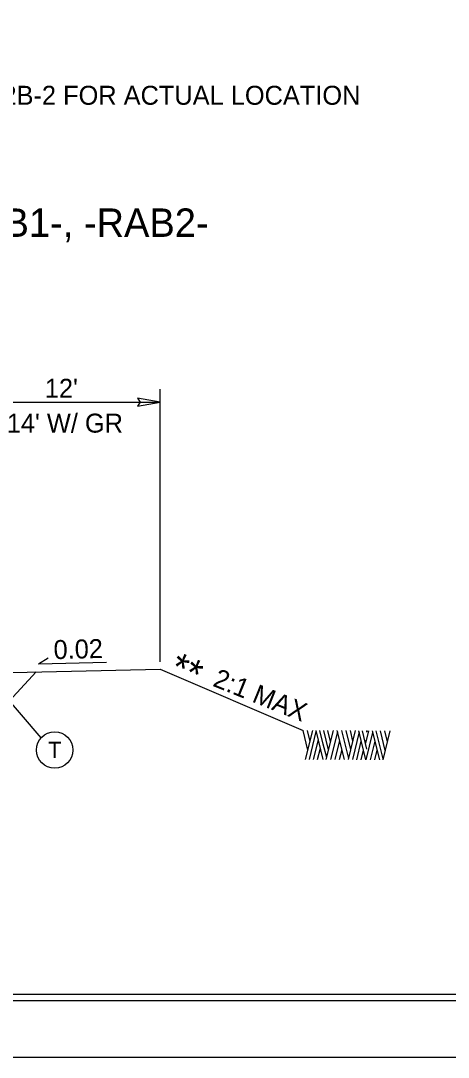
# Model space of a CAD drawing. Extents: x 573748 to 574632, y -54663 to -53209.
# Drawn here: x 574163.9 to 574197.7, y -54603.6 to -54521.7 of the extents above; entities that cross this region are included whole.
import ezdxf

# ---------------------------------------------------------------- set-up
doc = ezdxf.new("R2010")
doc.units = 0
for name, color, linetype in [('Prop Dimension', 7, 'Continuous'), ('Prop Dimension Text', 7, 'Continuous'), ('Prop Terminator CELL', 7, 'Continuous'), ('Sheet Cutting Line CELL', 7, 'Continuous'), ('Sheet Plot Border Inside CELL', 7, 'Continuous'), ('Sheet Plot Border Outside CELL', 7, 'Continuous'), ('Sheet Typical CELL', 7, 'Continuous'), ('Typical Arrow Superelevation CELL', 7, 'Continuous'), ('Typical Hinge Slope Arterial CELL', 7, 'Continuous'), ('Typical ID Circle CELL', 7, 'Continuous'), ('Typical Pavement Slope CELL', 7, 'Continuous'), ('Typical Slope Point Local CELL', 7, 'Continuous'), ('Typical Text General CELL', 7, 'Continuous'), ('Typical Text ID Circle CELL', 7, 'Continuous')]:
    doc.layers.add(name, color=color, linetype=linetype)

msp = doc.modelspace()

# ---------------------------------------------------------------- linework, layer by layer
at = {"layer": 'Prop Dimension'}
for p, q in [((574174.967, -54572.379), (574174.967, -54550.814)), ((574159.086, -54551.839), (574174.967, -54551.839))]:
    msp.add_line(p, q, dxfattribs=at)
at = {"layer": 'Prop Terminator CELL'}
msp.add_lwpolyline([(574173.171, -54552.172), (574174.967, -54551.839), (574173.153, -54551.542), (574173.387, -54551.859)], close=True, dxfattribs=at)
at = {"layer": 'Sheet Cutting Line CELL'}
msp.add_line((573944.171, -54603.647), (574280.971, -54603.647), dxfattribs=at)
at = {"layer": 'Sheet Plot Border Inside CELL'}
msp.add_lwpolyline([(574280.071, -54388.137), (573946.771, -54388.137), (573946.771, -54599.157), (574280.071, -54599.157)], close=True, dxfattribs=at)
at = {"layer": 'Sheet Plot Border Outside CELL'}
msp.add_lwpolyline([(574280.971, -54383.647), (573944.171, -54383.647), (573944.171, -54603.647), (574280.971, -54603.647)], close=True, dxfattribs=at)
at = {"layer": 'Sheet Typical CELL'}
msp.add_lwpolyline([(574277.571, -54388.647), (573977.571, -54388.647), (573977.571, -54598.647), (574277.571, -54598.647)], close=True, dxfattribs=at)
at = {"layer": 'Typical Arrow Superelevation CELL'}
for q in [(574166.107, -54572.067), (574170.719, -54572.403)]:
    msp.add_line((574165.327, -54572.545), q, dxfattribs=at)
at = {"layer": 'Typical Hinge Slope Arterial CELL'}
msp.add_line((574174.965, -54572.969), (574186.255, -54577.814), dxfattribs=at)
at = {"layer": 'Typical ID Circle CELL'}
msp.add_line((574165.552, -54578.381), (574162.246, -54574.56), dxfattribs=at)
msp.add_circle((574166.618, -54579.352), 1.443, dxfattribs=at)
at = {"layer": 'Typical Pavement Slope CELL'}
for p, q in [((574160.154, -54573.292), (574174.965, -54572.969)), ((574162.049, -54576.514), (574165.154, -54573.183))]:
    msp.add_line(p, q, dxfattribs=at)
at = {"layer": 'Typical Slope Point Local CELL'}
for p, q in [((574186.637, -54579.364), (574186.255, -54577.814)), ((574186.456, -54580.095), (574187.019, -54577.799)), ((574186.81, -54578.678), (574186.597, -54577.814)), ((574186.759, -54580.095), (574187.306, -54577.88)), ((574187.857, -54580.095), (574187.29, -54577.814)), ((574187.857, -54578.877), (574187.597, -54577.814)), ((574188.275, -54579.342), (574187.893, -54577.814)), ((574188.089, -54580.095), (574188.652, -54577.814)), ((574188.44, -54578.685), (574188.227, -54577.814)), ((574188.456, -54580.095), (574188.995, -54577.917)), ((574189.534, -54580.095), (574188.967, -54577.814)), ((574189.869, -54580.028), (574189.322, -54577.814)), ((574190.042, -54579.32), (574189.672, -54577.814)), ((574189.853, -54580.095), (574190.416, -54577.814)), ((574190.204, -54578.655), (574189.999, -54577.814)), ((574190.192, -54580.095), (574190.727, -54577.925)), ((574191.231, -54580.132), (574190.66, -54577.843)), ((574191.314, -54579.275), (574190.96, -54577.843)), ((574191.227, -54578.81), (574191.467, -54577.843)), ((574191.239, -54580.132), (574191.778, -54577.961)), ((574191.314, -54577.954), (574191.29, -54577.843)), ((574191.357, -54577.917), (574191.33, -54577.814)), ((574192.322, -54580.132), (574191.751, -54577.843)), ((574192.597, -54580.058), (574192.05, -54577.843)), ((574192.763, -54579.401), (574192.377, -54577.843)), ((574192.582, -54580.132), (574193.145, -54577.836)), ((574192.932, -54578.714), (574192.719, -54577.843)), ((574187.093, -54580.095), (574187.471, -54578.537)), ((574188.125, -54579.955), (574187.857, -54578.877)), ((574188.802, -54580.095), (574189.168, -54578.611)), ((574190.499, -54580.132), (574190.861, -54578.648)), ((574191.251, -54578.685), (574191.227, -54578.596)), ((574191.589, -54580.132), (574191.952, -54578.648)), ((574187.412, -54580.095), (574187.633, -54579.194)), ((574189.149, -54580.095), (574189.338, -54579.305)), ((574190.853, -54580.132), (574191.038, -54579.364)), ((574191.944, -54580.132), (574192.129, -54579.364))]:
    msp.add_line(p, q, dxfattribs=at)

# ---------------------------------------------------------------- texts
at = {"layer": 'Prop Dimension Text'}
for s, height, p in [('-RAB1-, -RAB2-', 2.25, (574157.388, -54538.782)), ("12'", 1.5, (574165.836, -54551.5)), ("14' W/ GR", 1.5, (574162.827, -54554.256))]:
    msp.add_text(s, height=height, dxfattribs=at).set_placement(p)
for s, height, rotation, p in [('0.02', 1.5, 1.51173, (574166.543, -54572.171)), ('**', 2.25, 336.77309, (574175.531, -54573.629)), ('2:1 MAX', 1.5, 338.07795, (574179.042, -54574.262))]:
    msp.add_text(s, height=height, rotation=rotation, dxfattribs=at).set_placement(p)
at = {"layer": 'Typical Text General CELL'}
msp.add_text('SEE PLANS AND DETAIL SHEETS 2-B1 & 2B-2 FOR ACTUAL LOCATION', height=1.5, dxfattribs=at).set_placement((574123.134, -54528.333))
at = {"layer": 'Typical Text ID Circle CELL'}
msp.add_text('T', height=1.291, dxfattribs=at).set_placement((574166.096, -54579.995))

doc.saveas('drawing.dxf')
